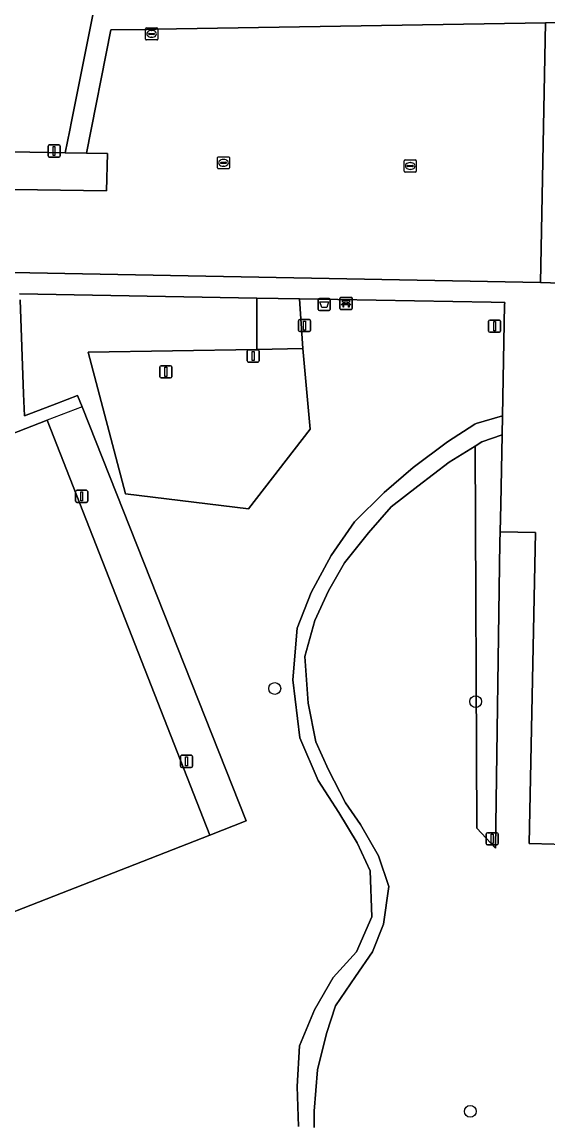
# Model space of a CAD drawing. Extents: x 161477 to 163040, y 383680 to 384871.
# Drawn here: x 161847.1 to 161890.3, y 384603.1 to 384693.7 of the extents above; entities that cross this region are included whole.
import ezdxf

# ---------------------------------------------------------------- set-up
doc = ezdxf.new("R2010")
doc.units = 0
for name, color, linetype in [('IMGEO_Afvalbak', 7, 'Continuous'), ('IMGEO_Bank', 7, 'Continuous'), ('IMGEO_Boom', 7, 'Continuous'), ('IMGEO_Groenvoorziening', 7, 'Continuous'), ('IMGEO_Hek', 7, 'Continuous'), ('IMGEO_Kolk', 7, 'Continuous'), ('IMGEO_Lichtmast', 7, 'Continuous'), ('IMGEO_Loofbos', 7, 'Continuous'), ('IMGEO_Rijbaan_lokaal_halfverhard', 7, 'Continuous'), ('IMGEO_Terreindeel_gesloten', 7, 'Continuous'), ('IMGEO_Terreindeel_halfverhard', 7, 'Continuous'), ('IMGEO_Terreindeel_onvherhard', 7, 'Continuous'), ('IMGEO_Voetpad_onverhard', 7, 'Continuous'), ('IMGEO_Voetpad_open', 7, 'Continuous')]:
    doc.layers.add(name, color=color, linetype=linetype)

msp = doc.modelspace()

# ---------------------------------------------------------------- linework, layer by layer
at = {"layer": 'IMGEO_Afvalbak'}
for p, q in [((161871.525, 384670.94), (161872.315, 384670.94)), ((161872.315, 384670.94), (161871.525, 384670.94)), ((161871.425, 384670.04), (161871.425, 384670.84)), ((161871.425, 384670.84), (161871.425, 384670.04)), ((161872.415, 384670.84), (161872.415, 384670.04)), ((161872.415, 384670.04), (161872.415, 384670.84)), ((161872.315, 384669.94), (161871.525, 384669.94)), ((161871.525, 384669.94), (161872.315, 384669.94))]:
    msp.add_line(p, q, dxfattribs=at)
msp.add_lwpolyline([(161871.568, 384670.654), (161872.272, 384670.654), (161872.123, 384670.184), (161871.717, 384670.184), (161871.568, 384670.654)], dxfattribs=at)
for centre, start, end in [((161871.525, 384670.84), 90, 180), ((161871.525, 384670.84), 90, 180), ((161872.315, 384670.84), 0, 90), ((161872.315, 384670.84), 360, 90), ((161871.525, 384670.04), 180, 270), ((161871.525, 384670.04), 180, 270), ((161872.315, 384670.04), 270, 0), ((161872.315, 384670.04), 270, 0)]:
    msp.add_arc(centre, 0.1, start, end, dxfattribs=at)
at = {"layer": 'IMGEO_Bank'}
for p, q in [((161873.21, 384670.105), (161873.21, 384670.946)), ((161873.21, 384670.946), (161873.21, 384670.105)), ((161873.285, 384671.03), (161874.126, 384671.03)), ((161874.126, 384671.03), (161873.285, 384671.03)), ((161874.21, 384670.955), (161874.21, 384670.114)), ((161874.21, 384670.114), (161874.21, 384670.955)), ((161874.135, 384670.03), (161873.294, 384670.03)), ((161873.294, 384670.03), (161874.135, 384670.03)), ((161873.907, 384670.428), (161873.514, 384670.428)), ((161873.519, 384670.536), (161873.519, 384670.642)), ((161873.563, 384670.642), (161873.563, 384670.536)), ((161873.851, 384670.648), (161873.569, 384670.648)), ((161873.569, 384670.53), (161873.851, 384670.53)), ((161873.857, 384670.536), (161873.857, 384670.642)), ((161873.901, 384670.642), (161873.901, 384670.536))]:
    msp.add_line(p, q, dxfattribs=at)
for points in [[(161873.457, 384670.428), (161873.315, 384670.428), (161873.427, 384670.53), (161873.513, 384670.53)], [(161873.513, 384670.648), (161873.427, 384670.648), (161873.427, 384670.809), (161873.99, 384670.809), (161873.99, 384670.648), (161873.907, 384670.648)], [(161873.507, 384670.421), (161873.507, 384670.214), (161873.464, 384670.214), (161873.464, 384670.421)], [(161873.907, 384670.53), (161873.99, 384670.53), (161874.102, 384670.428), (161873.963, 384670.428)], [(161873.957, 384670.421), (161873.957, 384670.214), (161873.913, 384670.214), (161873.913, 384670.421)]]:
    msp.add_lwpolyline(points, dxfattribs=at)
for centre, radius, start, end in [((161873.288, 384670.952), 0.0779, 92.4484, 184.28452), ((161873.288, 384670.952), 0.0779, 92.4484, 184.28452), ((161874.132, 384670.952), 0.0779, 2.4484, 94.28452), ((161874.132, 384670.952), 0.0779, 2.4484, 94.28452), ((161873.288, 384670.108), 0.0779, 182.4484, 274.28452), ((161873.288, 384670.108), 0.0779, 182.4484, 274.28452), ((161873.457, 384670.421), 0.00671, 2.89567, 87.10433), ((161873.514, 384670.421), 0.00671, 92.89567, 177.10433), ((161873.512, 384670.641), 0.00671, 2.89567, 87.10433), ((161873.512, 384670.537), 0.00671, 272.89567, 357.10433), ((161873.569, 384670.641), 0.00671, 92.89567, 177.10433), ((161873.569, 384670.537), 0.00671, 182.89567, 267.10433), ((161873.851, 384670.641), 0.00671, 2.89567, 87.10433), ((161873.851, 384670.537), 0.00671, 272.89567, 357.10433), ((161873.908, 384670.641), 0.00671, 92.89567, 177.10433), ((161873.908, 384670.537), 0.00671, 182.89567, 267.10433), ((161873.906, 384670.421), 0.00671, 2.89567, 87.10433), ((161873.963, 384670.421), 0.00671, 92.89567, 177.10433), ((161874.132, 384670.108), 0.0779, 272.4484, 4.28452), ((161874.132, 384670.108), 0.0779, 272.4484, 4.28452)]:
    msp.add_arc(centre, radius, start, end, dxfattribs=at)
at = {"layer": 'IMGEO_Boom'}
for centre in [(161867.85, 384638.84), (161884.37, 384637.76), (161883.93, 384604.04)]:
    msp.add_circle(centre, 0.489, dxfattribs=at)
at = {"layer": 'IMGEO_Groenvoorziening'}
for points in [[(161811.199, 384683.662), (161850.611, 384682.926), (161851.003, 384684.793), (161851.146, 384685.512), (161852.983, 384694.705), (161853.208, 384694.709), (161853.22, 384695.385), (161853.895, 384733.09), (161853.449, 384733.098), (161853.543, 384738.098), (161853.985, 384738.09), (161854.306, 384756.023), (161853.884, 384756.03), (161853.969, 384761.107), (161854.397, 384761.1), (161854.992, 384794.311), (161855.018, 384795.728), (161855.042, 384797.022), (161856.174, 384796.951), (161913.855, 384795.915), (161914.727, 384795.898), (161914.739, 384796.548), (161978.442, 384795.436)], [(161890.83, 384626.038), (161888.784, 384626.084), (161889.279, 384651.668), (161886.396, 384651.737), (161886.356, 384650.878), (161885.994, 384625.707), (161884.455, 384627.341), (161884.322, 384658.789), (161882.202, 384657.473), (161879.608, 384655.502), (161877.436, 384653.782), (161875.546, 384651.654), (161873.578, 384649.185), (161872.282, 384646.87), (161871.14, 384644.43), (161870.328, 384641.461), (161870.594, 384637.646), (161871.219, 384634.457), (161872.267, 384632.143), (161873.674, 384629.423), (161874.907, 384627.642), (161876.376, 384625.078), (161877.22, 384622.546), (161876.799, 384619.451), (161875.878, 384617.169), (161874.502, 384615.135), (161872.846, 384612.727), (161872.112, 384610.445), (161871.363, 384607.443), (161871.098, 384604.066), (161871.094, 384603.995), (161871.077, 384603.355), (161871.102, 384602.715)]]:
    msp.add_lwpolyline(points, dxfattribs=at)
for points in [[(161869.892, 384670.908), (161866.364, 384670.966), (161866.369, 384666.749), (161870.168, 384666.814)], [(161886.356, 384650.878), (161886.396, 384651.737), (161886.439, 384653.987), (161886.549, 384659.714), (161884.874, 384659.13), (161884.322, 384658.789), (161884.455, 384627.341), (161885.994, 384625.707)]]:
    msp.add_lwpolyline(points, close=True, dxfattribs=at)
at = {"layer": 'IMGEO_Hek'}
for points in [[(161866.369, 384666.749), (161852.5, 384666.513), (161855.566, 384654.87), (161865.692, 384653.637), (161870.772, 384660.192), (161870.168, 384666.814)], [(161828.809, 384614.225), (161829.023, 384613.688), (161865.502, 384627.94), (161852.003, 384662.016), (161849.133, 384660.92)]]:
    msp.add_lwpolyline(points, dxfattribs=at)
at = {"layer": 'IMGEO_Kolk'}
for p, q in [((161857.22, 384692.287), (161857.22, 384693.139)), ((161857.295, 384693.213), (161858.147, 384693.213)), ((161857.479, 384692.707), (161857.479, 384692.719)), ((161857.917, 384692.67), (161857.519, 384692.67)), ((161857.522, 384692.756), (161857.92, 384692.756)), ((161857.708, 384692.993), (161857.733, 384692.993)), ((161857.963, 384692.719), (161857.963, 384692.707)), ((161858.221, 384693.139), (161858.221, 384692.287)), ((161858.147, 384692.213), (161857.295, 384692.213)), ((161857.731, 384692.433), (161857.706, 384692.433)), ((161863.133, 384681.678), (161863.133, 384682.53)), ((161863.208, 384682.604), (161864.06, 384682.604)), ((161863.392, 384682.098), (161863.392, 384682.11)), ((161863.83, 384682.061), (161863.432, 384682.061)), ((161863.435, 384682.147), (161863.833, 384682.147)), ((161863.644, 384681.824), (161863.619, 384681.824)), ((161863.621, 384682.384), (161863.646, 384682.384)), ((161863.876, 384682.11), (161863.876, 384682.098)), ((161864.134, 384682.53), (161864.134, 384681.678)), ((161878.488, 384681.419), (161878.488, 384682.271)), ((161878.563, 384682.345), (161879.415, 384682.345)), ((161878.747, 384681.839), (161878.747, 384681.851)), ((161879.185, 384681.802), (161878.787, 384681.802)), ((161878.79, 384681.888), (161879.188, 384681.888)), ((161878.976, 384682.125), (161879.001, 384682.125)), ((161879.231, 384681.851), (161879.231, 384681.839)), ((161879.489, 384682.271), (161879.489, 384681.419)), ((161864.06, 384681.604), (161863.208, 384681.604)), ((161879.415, 384681.345), (161878.563, 384681.345)), ((161878.999, 384681.565), (161878.974, 384681.565))]:
    msp.add_line(p, q, dxfattribs=at)
for points in [[(161857.22, 384692.287), (161857.22, 384693.139)], [(161857.295, 384693.213), (161858.147, 384693.213)], [(161858.221, 384693.139), (161858.221, 384692.287)], [(161858.147, 384692.213), (161857.295, 384692.213)], [(161863.133, 384681.678), (161863.133, 384682.53)], [(161863.208, 384682.604), (161864.06, 384682.604)], [(161864.134, 384682.53), (161864.134, 384681.678)], [(161878.488, 384681.419), (161878.488, 384682.271)], [(161878.563, 384682.345), (161879.415, 384682.345)], [(161879.489, 384682.271), (161879.489, 384681.419)], [(161864.06, 384681.604), (161863.208, 384681.604)], [(161879.415, 384681.345), (161878.563, 384681.345)]]:
    msp.add_lwpolyline(points, dxfattribs=at)
for centre, radius, start, end in [((161857.297, 384693.137), 0.0765, 91.55205, 178.44795), ((161857.297, 384693.137), 0.0765, 91.55205, 178.44795), ((161857.519, 384692.716), 0.0403, 85.87752, 175.75265), ((161857.516, 384692.706), 0.0366, 178.93798, 274.71019), ((161857.92, 384692.713), 0.043, 264.86636, 352.45326), ((161857.924, 384692.718), 0.0386, 1.73085, 96.63898), ((161858.145, 384693.137), 0.0765, 1.55205, 88.44795), ((161858.145, 384693.137), 0.0765, 1.55205, 88.44795), ((161857.297, 384692.289), 0.0765, 181.55205, 268.44795), ((161857.297, 384692.289), 0.0765, 181.55205, 268.44795), ((161858.145, 384692.289), 0.0765, 271.55205, 358.44795), ((161858.145, 384692.289), 0.0765, 271.55205, 358.44795), ((161863.21, 384682.528), 0.0765, 91.55205, 178.44795), ((161863.21, 384682.528), 0.0765, 91.55205, 178.44795), ((161863.432, 384682.107), 0.0403, 85.87752, 175.75265), ((161863.429, 384682.097), 0.0366, 178.93798, 274.71019), ((161863.833, 384682.104), 0.043, 264.86636, 352.45326), ((161863.837, 384682.109), 0.0386, 1.73085, 96.63898), ((161864.058, 384682.528), 0.0765, 1.55205, 88.44795), ((161864.058, 384682.528), 0.0765, 1.55205, 88.44795), ((161878.565, 384682.269), 0.0765, 91.55205, 178.44795), ((161878.565, 384682.269), 0.0765, 91.55205, 178.44795), ((161878.787, 384681.848), 0.0403, 85.87752, 175.75265), ((161878.784, 384681.838), 0.0366, 178.93798, 274.71019), ((161879.188, 384681.845), 0.043, 264.86636, 352.45326), ((161879.192, 384681.85), 0.0386, 1.73085, 96.63898), ((161879.413, 384682.269), 0.0765, 1.55205, 88.44795), ((161879.413, 384682.269), 0.0765, 1.55205, 88.44795), ((161863.21, 384681.68), 0.0765, 181.55205, 268.44795), ((161863.21, 384681.68), 0.0765, 181.55205, 268.44795), ((161864.058, 384681.68), 0.0765, 271.55205, 358.44795), ((161864.058, 384681.68), 0.0765, 271.55205, 358.44795), ((161878.565, 384681.421), 0.0765, 181.55205, 268.44795), ((161878.565, 384681.421), 0.0765, 181.55205, 268.44795), ((161879.413, 384681.421), 0.0765, 271.55205, 358.44795), ((161879.413, 384681.421), 0.0765, 271.55205, 358.44795)]:
    msp.add_arc(centre, radius, start, end, dxfattribs=at)
for centre, major_axis, ratio, start_param, end_param in [((161857.707, 384692.713), (-0.387, 0.002), 0.722429, 4.712389, 7.853982), ((161857.732, 384692.713), (-0.39, 0.002), 0.717154, 1.570796, 4.712389), ((161863.62, 384682.104), (-0.387, 0.002), 0.722429, 4.712389, 7.853982), ((161863.645, 384682.104), (-0.39, 0.002), 0.717154, 1.570796, 4.712389), ((161878.975, 384681.845), (-0.387, 0.002), 0.722429, 4.712389, 7.853982), ((161879, 384681.845), (-0.39, 0.002), 0.717154, 1.570796, 4.712389)]:
    msp.add_ellipse(centre, major_axis=major_axis, ratio=ratio, start_param=start_param, end_param=end_param, dxfattribs=at)
at = {"layer": 'IMGEO_Lichtmast'}
for p, q in [((161849.305, 384683.58), (161850.095, 384683.58)), ((161850.095, 384683.58), (161849.305, 384683.58)), ((161849.205, 384682.68), (161849.205, 384683.48)), ((161849.205, 384683.48), (161849.205, 384682.68)), ((161850.195, 384683.48), (161850.195, 384682.68)), ((161850.195, 384682.68), (161850.195, 384683.48)), ((161850.095, 384682.58), (161849.305, 384682.58)), ((161849.305, 384682.58), (161850.095, 384682.58)), ((161869.805, 384668.31), (161869.805, 384669.11)), ((161869.805, 384669.11), (161869.805, 384668.31)), ((161869.905, 384669.21), (161870.695, 384669.21)), ((161870.695, 384669.21), (161869.905, 384669.21)), ((161870.795, 384669.11), (161870.795, 384668.31)), ((161870.795, 384668.31), (161870.795, 384669.11)), ((161885.435, 384668.26), (161885.435, 384669.06)), ((161885.435, 384669.06), (161885.435, 384668.26)), ((161885.535, 384669.16), (161886.325, 384669.16)), ((161886.325, 384669.16), (161885.535, 384669.16)), ((161886.425, 384669.06), (161886.425, 384668.26)), ((161886.425, 384668.26), (161886.425, 384669.06)), ((161870.695, 384668.21), (161869.905, 384668.21)), ((161869.905, 384668.21), (161870.695, 384668.21)), ((161886.325, 384668.16), (161885.535, 384668.16)), ((161885.535, 384668.16), (161886.325, 384668.16)), ((161865.585, 384665.81), (161865.585, 384666.61)), ((161865.585, 384666.61), (161865.585, 384665.81)), ((161865.685, 384666.71), (161866.475, 384666.71)), ((161866.475, 384666.71), (161865.685, 384666.71)), ((161866.575, 384666.61), (161866.575, 384665.81)), ((161866.575, 384665.81), (161866.575, 384666.61)), ((161866.475, 384665.71), (161865.685, 384665.71)), ((161865.685, 384665.71), (161866.475, 384665.71)), ((161858.395, 384664.5), (161858.395, 384665.3)), ((161858.395, 384665.3), (161858.395, 384664.5)), ((161858.495, 384665.4), (161859.285, 384665.4)), ((161859.285, 384665.4), (161858.495, 384665.4)), ((161859.385, 384665.3), (161859.385, 384664.5)), ((161859.385, 384664.5), (161859.385, 384665.3)), ((161859.285, 384664.4), (161858.495, 384664.4)), ((161858.495, 384664.4), (161859.285, 384664.4)), ((161851.475, 384654.25), (161851.475, 384655.05)), ((161851.475, 384655.05), (161851.475, 384654.25)), ((161851.575, 384655.15), (161852.365, 384655.15)), ((161852.365, 384655.15), (161851.575, 384655.15)), ((161852.465, 384655.05), (161852.465, 384654.25)), ((161852.465, 384654.25), (161852.465, 384655.05)), ((161852.365, 384654.15), (161851.575, 384654.15)), ((161851.575, 384654.15), (161852.365, 384654.15)), ((161860.095, 384632.44), (161860.095, 384633.24)), ((161860.095, 384633.24), (161860.095, 384632.44)), ((161860.195, 384633.34), (161860.985, 384633.34)), ((161860.985, 384633.34), (161860.195, 384633.34)), ((161861.085, 384633.24), (161861.085, 384632.44)), ((161861.085, 384632.44), (161861.085, 384633.24)), ((161860.985, 384632.34), (161860.195, 384632.34)), ((161860.195, 384632.34), (161860.985, 384632.34)), ((161885.235, 384626.07), (161885.235, 384626.87)), ((161885.235, 384626.87), (161885.235, 384626.07)), ((161885.335, 384626.97), (161886.125, 384626.97)), ((161886.125, 384626.97), (161885.335, 384626.97)), ((161886.225, 384626.87), (161886.225, 384626.07)), ((161886.225, 384626.07), (161886.225, 384626.87)), ((161886.125, 384625.97), (161885.335, 384625.97)), ((161885.335, 384625.97), (161886.125, 384625.97))]:
    msp.add_line(p, q, dxfattribs=at)
for points in [[(161849.625, 384683.455), (161849.775, 384683.455), (161849.775, 384682.705), (161849.625, 384682.705), (161849.625, 384683.455)], [(161870.225, 384669.085), (161870.375, 384669.085), (161870.375, 384668.335), (161870.225, 384668.335), (161870.225, 384669.085)], [(161885.855, 384669.035), (161886.005, 384669.035), (161886.005, 384668.285), (161885.855, 384668.285), (161885.855, 384669.035)], [(161866.005, 384666.585), (161866.155, 384666.585), (161866.155, 384665.835), (161866.005, 384665.835), (161866.005, 384666.585)], [(161858.815, 384665.275), (161858.965, 384665.275), (161858.965, 384664.525), (161858.815, 384664.525), (161858.815, 384665.275)], [(161851.895, 384655.025), (161852.045, 384655.025), (161852.045, 384654.275), (161851.895, 384654.275), (161851.895, 384655.025)], [(161860.515, 384633.215), (161860.665, 384633.215), (161860.665, 384632.465), (161860.515, 384632.465), (161860.515, 384633.215)], [(161885.655, 384626.845), (161885.805, 384626.845), (161885.805, 384626.095), (161885.655, 384626.095), (161885.655, 384626.845)]]:
    msp.add_lwpolyline(points, dxfattribs=at)
for centre, start, end in [((161849.305, 384683.48), 90, 180), ((161849.305, 384683.48), 90, 180), ((161850.095, 384683.48), 0, 90), ((161850.095, 384683.48), 360, 90), ((161849.305, 384682.68), 180, 270), ((161849.305, 384682.68), 180, 270), ((161850.095, 384682.68), 270, 0), ((161850.095, 384682.68), 270, 0), ((161869.905, 384669.11), 90, 180), ((161869.905, 384669.11), 90, 180), ((161870.695, 384669.11), 0, 90), ((161870.695, 384669.11), 360, 90), ((161885.535, 384669.06), 90, 180), ((161885.535, 384669.06), 90, 180), ((161886.325, 384669.06), 0, 90), ((161886.325, 384669.06), 360, 90), ((161869.905, 384668.31), 180, 270), ((161869.905, 384668.31), 180, 270), ((161870.695, 384668.31), 270, 0), ((161870.695, 384668.31), 270, 0), ((161885.535, 384668.26), 180, 270), ((161885.535, 384668.26), 180, 270), ((161886.325, 384668.26), 270, 0), ((161886.325, 384668.26), 270, 0), ((161865.685, 384666.61), 90, 180), ((161865.685, 384666.61), 90, 180), ((161866.475, 384666.61), 0, 90), ((161866.475, 384666.61), 360, 90), ((161865.685, 384665.81), 180, 270), ((161865.685, 384665.81), 180, 270), ((161866.475, 384665.81), 270, 0), ((161866.475, 384665.81), 270, 0), ((161858.495, 384665.3), 90, 180), ((161858.495, 384665.3), 90, 180), ((161859.285, 384665.3), 0, 90), ((161859.285, 384665.3), 360, 90), ((161858.495, 384664.5), 180, 270), ((161858.495, 384664.5), 180, 270), ((161859.285, 384664.5), 270, 0), ((161859.285, 384664.5), 270, 0), ((161851.575, 384655.05), 90, 180), ((161851.575, 384655.05), 90, 180), ((161852.365, 384655.05), 0, 90), ((161852.365, 384655.05), 360, 90), ((161851.575, 384654.25), 180, 270), ((161851.575, 384654.25), 180, 270), ((161852.365, 384654.25), 270, 0), ((161852.365, 384654.25), 270, 0), ((161860.195, 384633.24), 90, 180), ((161860.195, 384633.24), 90, 180), ((161860.985, 384633.24), 0, 90), ((161860.985, 384633.24), 360, 90), ((161860.195, 384632.44), 180, 270), ((161860.195, 384632.44), 180, 270), ((161860.985, 384632.44), 270, 0), ((161860.985, 384632.44), 270, 0), ((161885.335, 384626.87), 90, 180), ((161885.335, 384626.87), 90, 180), ((161886.125, 384626.87), 0, 90), ((161886.125, 384626.87), 360, 90), ((161885.335, 384626.07), 180, 270), ((161885.335, 384626.07), 180, 270), ((161886.125, 384626.07), 270, 0), ((161886.125, 384626.07), 270, 0)]:
    msp.add_arc(centre, 0.1, start, end, dxfattribs=at)
at = {"layer": 'IMGEO_Loofbos'}
for points in [[(161869.798, 384602.791), (161869.683, 384606.077), (161869.878, 384609.443), (161871.112, 384612.383), (161872.659, 384615.042), (161874.566, 384617.167), (161875.846, 384620.045), (161875.706, 384623.829), (161874.626, 384626.142), (161873.111, 384628.642), (161871.407, 384631.267), (161869.923, 384634.77), (161869.328, 384639.553), (161869.703, 384643.805), (161870.843, 384646.745), (161872.484, 384649.777), (161874.406, 384652.562), (161876.858, 384654.97), (161879.234, 384657.034), (161882.06, 384659.13), (161884.315, 384660.594), (161884.419, 384660.662), (161886.579, 384661.286), (161886.755, 384670.408), (161886.759, 384670.619), (161885.647, 384670.638), (161869.892, 384670.908), (161870.168, 384666.814), (161870.772, 384660.192), (161865.692, 384653.637), (161855.566, 384654.87), (161852.5, 384666.513), (161866.369, 384666.749), (161866.364, 384670.966), (161846.855, 384671.314)], [(161846.916, 384670.818), (161847.195, 384663.098), (161847.268, 384661.293), (161849.937, 384662.302), (161851.635, 384662.944), (161852.003, 384662.016), (161865.502, 384627.94), (161862.52, 384626.775), (161830.66, 384614.328)]]:
    msp.add_lwpolyline(points, dxfattribs=at)
at = {"layer": 'IMGEO_Rijbaan_lokaal_halfverhard'}
msp.add_lwpolyline([(162004.501, 384691.435), (161894.032, 384693.674), (161890.112, 384693.611), (161889.704, 384672.241), (161891.351, 384672.21), (161891.705, 384689.454), (161892.11, 384689.446), (161893.408, 384689.422), (161893.394, 384689.949), (161894.147, 384689.949), (161894.161, 384689.409), (161931.004, 384689.357), (161957.72, 384688.844), (161977.285, 384688.417), (161997.04, 384687.904), (162004.364, 384687.509)], close=True, dxfattribs=at)
at = {"layer": 'IMGEO_Terreindeel_gesloten'}
msp.add_lwpolyline([(161849.133, 384660.92), (161832.772, 384654.527), (161817.187, 384648.536), (161830.66, 384614.328), (161862.52, 384626.775)], close=True, dxfattribs=at)
at = {"layer": 'IMGEO_Terreindeel_halfverhard'}
msp.add_lwpolyline([(161890.112, 384693.611), (161858.106, 384693.095), (161857.339, 384693.076), (161854.374, 384693.035), (161852.36, 384682.908), (161854.083, 384682.875), (161854.012, 384679.807), (161838.838, 384680.02), (161838.832, 384679.702), (161836.211, 384679.765), (161836.073, 384673.265), (161889.704, 384672.241)], close=True, dxfattribs=at)
at = {"layer": 'IMGEO_Terreindeel_onvherhard'}
msp.add_lwpolyline([(161870.168, 384666.814), (161866.369, 384666.749), (161852.5, 384666.513), (161855.566, 384654.87), (161865.692, 384653.637), (161870.772, 384660.192)], close=True, dxfattribs=at)
at = {"layer": 'IMGEO_Voetpad_onverhard'}
msp.add_lwpolyline([(161871.102, 384602.715), (161871.077, 384603.355), (161871.094, 384603.995), (161871.098, 384604.066), (161871.363, 384607.443), (161872.112, 384610.445), (161872.846, 384612.727), (161874.502, 384615.135), (161875.878, 384617.169), (161876.799, 384619.451), (161877.22, 384622.546), (161876.376, 384625.078), (161874.907, 384627.642), (161873.674, 384629.423), (161872.267, 384632.143), (161871.219, 384634.457), (161870.594, 384637.646), (161870.328, 384641.461), (161871.14, 384644.43), (161872.282, 384646.87), (161873.578, 384649.185), (161875.546, 384651.654), (161877.436, 384653.782), (161879.608, 384655.502), (161882.202, 384657.473), (161884.322, 384658.789), (161884.874, 384659.13), (161886.549, 384659.714), (161886.579, 384661.286), (161884.419, 384660.662), (161884.315, 384660.594), (161882.06, 384659.13), (161879.234, 384657.034), (161876.858, 384654.97), (161874.406, 384652.562), (161872.484, 384649.777), (161870.843, 384646.745), (161869.703, 384643.805), (161869.328, 384639.553), (161869.923, 384634.77), (161871.407, 384631.267), (161873.111, 384628.642), (161874.626, 384626.142), (161875.706, 384623.829), (161875.846, 384620.045), (161874.566, 384617.167), (161872.659, 384615.042), (161871.112, 384612.383), (161869.878, 384609.443), (161869.683, 384606.077), (161869.798, 384602.791)], dxfattribs=at)
at = {"layer": 'IMGEO_Voetpad_open'}
for points in [[(161852.983, 384694.705), (161851.146, 384685.512), (161851.003, 384684.793), (161850.611, 384682.926), (161852.36, 384682.908), (161854.374, 384693.035), (161857.339, 384693.076), (161858.106, 384693.095), (161890.112, 384693.611), (161894.032, 384693.674), (162004.501, 384691.435)], [(161838.838, 384680.02), (161854.012, 384679.807), (161854.083, 384682.875), (161852.36, 384682.908), (161850.611, 384682.926), (161811.199, 384683.662)], [(161891.351, 384672.21), (161889.704, 384672.241), (161836.073, 384673.265)], [(161846.855, 384671.314), (161866.364, 384670.966), (161869.892, 384670.908), (161885.647, 384670.638), (161886.759, 384670.619), (161886.755, 384670.408), (161886.579, 384661.286), (161886.549, 384659.714), (161886.439, 384653.987), (161886.396, 384651.737), (161889.279, 384651.668), (161888.784, 384626.084), (161890.83, 384626.038), (161916.473, 384625.553), (161916.676, 384625.55), (161918.136, 384625.522), (161918.256, 384625.211), (161929.22, 384603.005)], [(161832.772, 384654.527), (161849.133, 384660.92), (161862.52, 384626.775), (161865.502, 384627.94), (161852.003, 384662.016), (161851.635, 384662.944), (161849.937, 384662.302), (161847.268, 384661.293), (161847.195, 384663.098), (161846.916, 384670.818)]]:
    msp.add_lwpolyline(points, dxfattribs=at)

doc.saveas('drawing.dxf')
